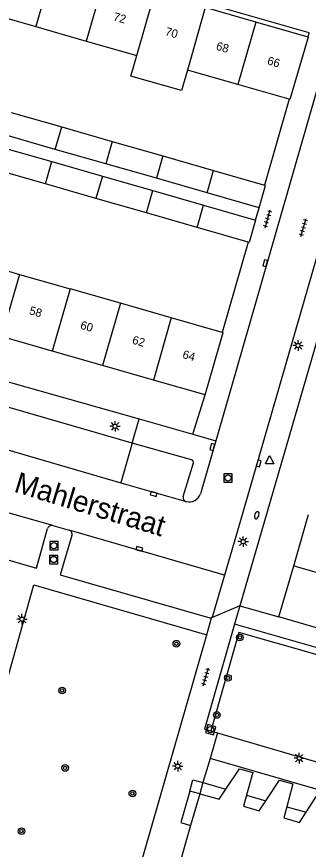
# Model space of a CAD drawing. Extents: x 132999 to 136000, y 398499 to 400501.
# Drawn here: x 133900.4 to 133935.4, y 399953.4 to 400053.2 of the extents above; entities that cross this region are included whole.
import ezdxf

# ---------------------------------------------------------------- set-up
doc = ezdxf.new("R2010")
doc.units = 0
for name, color, linetype in [('gg-afsc-muur', 7, 'Continuous'), ('gg-anno-huisnummerreeks BGT', 7, 'Continuous'), ('gg-anno-openbare ruimte label', 7, 'Continuous'), ('gg-bbg-bijgebouw', 7, 'Continuous'), ('gg-bbg-gedigitaliseerde bebouwing', 7, 'Continuous'), ('gg-bbg-gedigitaliseerde bijgebouw', 7, 'Continuous'), ('gg-bbg-hoofdgebouw', 7, 'Continuous'), ('gg-bbg-onder overbouw', 7, 'Continuous'), ('gg-bbg-pand overbouw', 7, 'Continuous'), ('gg-bbg-toegangstrap', 7, 'Continuous'), ('gg-bbg-tussenscheiding', 7, 'Continuous'), ('gg-knt-verharding', 7, 'Continuous'), ('gg-knt-verharding nz', 7, 'Continuous'), ('gg-knt-verharding onder overbouw', 7, 'Continuous'), ('gt-grn-groengrens', 7, 'Continuous'), ('gt-grn-weggrens', 7, 'Continuous'), ('gt-symb-boom', 7, 'Continuous'), ('gt-symb-brandkraan', 7, 'Continuous'), ('gt-symb-kolk', 7, 'Continuous'), ('gt-symb-lichtmast', 7, 'Continuous'), ('gt-symb-rioolschacht', 7, 'Continuous'), ('gt-symb-tegel verharding', 7, 'Continuous'), ('gt-symb-waterafsluiter', 7, 'Continuous')]:
    doc.layers.add(name, color=color, linetype=linetype)

# ---------------------------------------------------------------- blocks, each defined once
blk = doc.blocks.new('gt0-RS')
at = {"layer": 'gt-symb-rioolschacht'}
blk.add_lwpolyline([(-0.5, -0.5), (0.5, -0.5), (0.5, 0.5), (-0.5, 0.5)], close=True, dxfattribs=at)
blk.add_circle((0, 0), 0.375, dxfattribs=at)
blk = doc.blocks.new('gt0-KOLK')
at = {"layer": 'gt-symb-kolk'}
blk.add_lwpolyline([(0, 0), (0.375, 0), (0.375, 0.4), (-0.375, 0.4), (-0.375, 0), (0, 0)], dxfattribs=at)
blk = doc.blocks.new('gt0-WAFSL')
at = {"layer": 'gt-symb-waterafsluiter'}
for p, q in [((-0.5, -0.333), (0, 0.667)), ((0, 0.667), (0.5, -0.333)), ((0.5, -0.333), (-0.5, -0.333))]:
    blk.add_line(p, q, dxfattribs=at)
blk = doc.blocks.new('gt0-LMAST')
at = {"layer": 'gt-symb-lichtmast'}
for p, q in [((-0.182, 0.173), (-0.447, 0.438)), ((-0.005, 0.246), (-0.005, 0.621)), ((0.172, 0.173), (0.437, 0.438)), ((-0.255, -0.004), (-0.63, -0.004)), ((-0.182, -0.181), (-0.447, -0.446)), ((-0.005, -0.254), (-0.005, -0.629)), ((0.437, -0.446), (0.172, -0.181)), ((0.245, -0.004), (0.62, -0.004))]:
    blk.add_line(p, q, dxfattribs=at)
blk.add_circle((-0.005, -0.004), 0.25, dxfattribs=at)
blk = doc.blocks.new('gt0-TEG1')
at = {"layer": 'gt-symb-tegel verharding'}
for p, q in [((-1.125, 0), (1.125, 0)), ((-0.9, -0.25), (-0.9, 0.25)), ((-0.45, -0.25), (-0.45, 0.25)), ((0, -0.25), (0, 0.25)), ((0.45, -0.25), (0.45, 0.25)), ((0.9, -0.25), (0.9, 0.25))]:
    blk.add_line(p, q, dxfattribs=at)
blk = doc.blocks.new('gt0-BOOM')
at = {"layer": 'gt-symb-boom'}
for radius in [0.4, 0.2]:
    blk.add_circle((0, 0), radius, dxfattribs=at)
blk = doc.blocks.new('gt0-BR')
at = {"layer": 'gt-symb-brandkraan'}
for centre, radius, start, end in [((-0.244, 0), 0.206, 107.56694, 252.43307), ((0.599, -2.664), 3, 106.89205, 107.56694), ((0, -0.691), 0.938, 73.10799, 106.89205), ((-0.599, -2.664), 3, 72.43309, 73.10799), ((0.244, 0), 0.206, 287.56695, 72.43309), ((0.599, 2.664), 3, 252.43307, 253.10797), ((0, 0.691), 0.938, 253.10797, 286.89206), ((-0.599, 2.664), 3, 286.89206, 287.56695)]:
    blk.add_arc(centre, radius, start, end, dxfattribs=at)

msp = doc.modelspace()

# ---------------------------------------------------------------- linework, layer by layer
at = {"layer": 'gg-afsc-muur'}
for p, q in [((133933.073, 400043.317), (133930.133, 400033.017)), ((133928.183, 400026.177), (133925.063, 400015.357))]:
    msp.add_line(p, q, dxfattribs=at)
at = {"layer": 'gg-bbg-bijgebouw'}
for p, q in [((133929.49, 400030.3), (133930.23, 400032.99)), ((133930.23, 400032.99), (133930.133, 400033.017)), ((133929.06, 400028.83), (133928.28, 400026.15)), ((133928.28, 400026.15), (133928.183, 400026.177))]:
    msp.add_line(p, q, dxfattribs=at)
at = {"layer": 'gg-bbg-gedigitaliseerde bebouwing'}
for p, q in [((133896.668, 400053.76), (133902.723, 400052.023)), ((133902.723, 400052.023), (133908.779, 400050.286)), ((133908.779, 400050.286), (133914.834, 400048.549)), ((133926.951, 400045.073), (133920.891, 400046.811)), ((133933.073, 400043.317), (133926.951, 400045.073)), ((133894.714, 400024.058), (133900.772, 400022.322)), ((133900.772, 400022.322), (133906.827, 400020.586)), ((133912.883, 400018.85), (133906.827, 400020.586)), ((133918.961, 400017.106), (133912.883, 400018.85)), ((133925.063, 400015.357), (133918.961, 400017.106))]:
    msp.add_line(p, q, dxfattribs=at)
msp.add_lwpolyline([(133920.891, 400046.811), (133920.188, 400044.356), (133914.13, 400046.09), (133914.834, 400048.549)], dxfattribs=at)
at = {"layer": 'gg-bbg-gedigitaliseerde bijgebouw'}
for p, q in [((133899.778, 400041.737), (133905.833, 400039.998)), ((133905.833, 400039.998), (133911.888, 400038.258)), ((133905.063, 400037.307), (133899.007, 400039.044)), ((133911.888, 400038.258), (133917.943, 400036.519)), ((133898.587, 400037.578), (133904.642, 400035.84)), ((133911.118, 400035.57), (133905.063, 400037.307)), ((133917.943, 400036.519), (133924.01, 400034.776)), ((133904.642, 400035.84), (133910.697, 400034.102)), ((133917.174, 400033.833), (133911.118, 400035.57)), ((133903.874, 400033.155), (133897.819, 400034.893)), ((133910.697, 400034.102), (133916.753, 400032.363)), ((133924.01, 400034.776), (133930.133, 400033.017)), ((133909.929, 400031.417), (133903.874, 400033.155)), ((133923.243, 400032.092), (133917.174, 400033.833)), ((133916.753, 400032.363), (133922.823, 400030.62)), ((133915.985, 400029.679), (133909.929, 400031.417)), ((133929.49, 400030.3), (133923.243, 400032.092)), ((133922.823, 400030.62), (133929.06, 400028.83)), ((133922.056, 400027.936), (133915.985, 400029.679)), ((133928.183, 400026.177), (133922.056, 400027.936))]:
    msp.add_line(p, q, dxfattribs=at)
at = {"layer": 'gg-bbg-hoofdgebouw'}
for p, q in [((133929.089, 400052.56), (133923.034, 400054.295)), ((133935.37, 400050.76), (133929.089, 400052.56)), ((133935.37, 400050.76), (133933.17, 400043.29)), ((133933.17, 400043.29), (133933.073, 400043.317)), ((133923, 400007.87), (133925.16, 400015.33)), ((133925.16, 400015.33), (133925.063, 400015.357)), ((133904.689, 400013.115), (133898.633, 400014.85)), ((133910.733, 400011.384), (133904.689, 400013.115)), ((133916.811, 400009.643), (133910.733, 400011.384)), ((133923, 400007.87), (133916.811, 400009.643)), ((133933.626, 399987.395), (133935.391, 399993.534)), ((133931.86, 399981.25), (133933.626, 399987.395)), ((133939.29, 399979.1), (133931.86, 399981.25)), ((133922.36, 399960.05), (133921.272, 399956.258)), ((133921.272, 399956.258), (133919.12, 399948.76))]:
    msp.add_line(p, q, dxfattribs=at)
for points in [[(133925.483, 399960.599), (133927.12, 399963.059), (133928.734, 399962.616), (133927.977, 399959.881)], [(133930.28, 399959.217), (133931.91, 399961.698), (133933.526, 399961.241), (133932.791, 399958.494)], [(133935.102, 399957.828), (133936.721, 399960.309), (133938.327, 399959.845), (133937.566, 399957.118)]]:
    msp.add_lwpolyline(points, dxfattribs=at)
at = {"layer": 'gg-bbg-onder overbouw'}
for points in [[(133922.36, 399960.05), (133924.676, 399959.386), (133925.483, 399960.599)], [(133927.977, 399959.881), (133927.608, 399958.545), (133929.485, 399958.008), (133930.28, 399959.217)], [(133932.791, 399958.494), (133932.434, 399957.162), (133934.316, 399956.623), (133935.102, 399957.828)]]:
    msp.add_lwpolyline(points, dxfattribs=at)
at = {"layer": 'gg-bbg-pand overbouw'}
for p, q in [((133922.754, 399961.386), (133925.483, 399960.599)), ((133922.36, 399960.05), (133921.175, 399960.382)), ((133927.977, 399959.881), (133930.28, 399959.217)), ((133932.791, 399958.494), (133935.102, 399957.828))]:
    msp.add_line(p, q, dxfattribs=at)
msp.add_lwpolyline([(133921.175, 399960.382), (133921.553, 399961.732), (133922.754, 399961.386)], dxfattribs=at)
at = {"layer": 'gg-bbg-toegangstrap'}
msp.add_lwpolyline([(133921.175, 399960.382), (133920.112, 399956.591), (133921.272, 399956.258)], dxfattribs=at)
at = {"layer": 'gg-bbg-tussenscheiding'}
for p, q in [((133904.864, 400059.502), (133902.723, 400052.023)), ((133910.921, 400057.766), (133908.779, 400050.286)), ((133914.834, 400048.549), (133916.978, 400056.03)), ((133923.034, 400054.295), (133920.891, 400046.811)), ((133929.089, 400052.56), (133926.951, 400045.073)), ((133905.063, 400037.307), (133905.833, 400039.998)), ((133911.888, 400038.258), (133911.118, 400035.57)), ((133917.943, 400036.519), (133917.174, 400033.833)), ((133903.874, 400033.155), (133904.642, 400035.84)), ((133910.697, 400034.102), (133909.929, 400031.417)), ((133923.243, 400032.092), (133924.01, 400034.776)), ((133915.985, 400029.679), (133916.753, 400032.363)), ((133922.056, 400027.936), (133922.823, 400030.62)), ((133900.772, 400022.322), (133898.633, 400014.85)), ((133906.827, 400020.586), (133904.689, 400013.115)), ((133912.883, 400018.85), (133910.733, 400011.384)), ((133918.961, 400017.106), (133916.811, 400009.643)), ((133933.626, 399987.395), (133941.068, 399985.268))]:
    msp.add_line(p, q, dxfattribs=at)
at = {"layer": 'gg-knt-verharding'}
for p, q in [((133935.47, 400051.28), (133874.61, 400068.73)), ((133935.37, 400050.76), (133935.47, 400051.28)), ((133937.552, 400048.442), (133924.489, 400003.051)), ((133942.86, 400046.902), (133927.172, 399992.54)), ((133944.751, 400043.19), (133927.17, 399982.59)), ((133888.869, 400012.409), (133915.108, 400004.981)), ((133914.29, 400002.091), (133887.975, 400009.687)), ((133921.54, 400003.16), (133923, 400007.87)), ((133915.108, 400004.981), (133921.54, 400003.16)), ((133924.289, 400002.362), (133922.448, 399996.023)), ((133924.489, 400003.051), (133924.289, 400002.362)), ((133883.397, 399992.693), (133901.028, 399987.623)), ((133904.782, 399992.214), (133906.711, 399991.636)), ((133927.172, 399992.54), (133925.346, 399986.251)), ((133893.446, 399953.238), (133902.506, 399985.1)), ((133902.506, 399985.1), (133923.208, 399979.115)), ((133927.17, 399982.59), (133931.86, 399981.25)), ((133974.55, 399966.57), (133926.55, 399980.39)), ((133911.779, 399939.417), (133923.208, 399979.115)), ((133923.682, 399967.577), (133924.498, 399967.339)), ((133924.498, 399967.339), (133970.89, 399953.82)), ((133923.61, 399964.29), (133922.754, 399961.386)), ((133969.9, 399950.87), (133923.61, 399964.29))]:
    msp.add_line(p, q, dxfattribs=at)
for points in [[(133920.402, 399995.681), (133921.617, 399999.707), (133921.569, 399999.946), (133921.393, 400000.076), (133914.29, 400002.091)], [(133901.028, 399987.623), (133902.796, 399987.115), (133904.14, 399991.863)], [(133907.049, 399991.013), (133905.664, 399986.307), (133923.558, 399981.123)], [(133925.346, 399986.251), (133923.917, 399981.331), (133923.866, 399981.244), (133923.773, 399981.159)], [(133926.55, 399980.39), (133922.95, 399967.79), (133923.682, 399967.577)]]:
    msp.add_lwpolyline(points, dxfattribs=at)
for centre, radius, start, end in [((133920.885, 399995.55), 0.501, 164.87498, 214.76362), ((133920.888, 399995.551), 0.503, 214.68527, 252.69423), ((133921.07, 399996.604), 1.569, 257.76738, 296.64598), ((133921.082, 399996.458), 1.434, 298.876, 342.35543), ((133904.662, 399991.676), 0.551, 77.41152, 122.49442), ((133904.659, 399991.672), 0.553, 121.98101, 159.80025), ((133906.561, 399991.15), 0.509, 32.1726, 72.78917), ((133906.557, 399991.151), 0.511, 344.2936, 31.88796), ((133923.613, 399981.458), 0.339, 260.74688, 298.26418)]:
    msp.add_arc(centre, radius, start, end, dxfattribs=at)
at = {"layer": 'gg-knt-verharding nz'}
for p, q in [((133886.611, 400004.97), (133912.912, 399997.345)), ((133904.782, 399992.214), (133884.617, 399997.946)), ((133912.912, 399997.345), (133920.738, 399995.071)), ((133925.346, 399986.251), (133906.711, 399991.636))]:
    msp.add_line(p, q, dxfattribs=at)
at = {"layer": 'gg-knt-verharding onder overbouw'}
msp.add_line((133922.754, 399961.386), (133922.36, 399960.05), dxfattribs=at)
at = {"layer": 'gt-grn-groengrens'}
msp.add_lwpolyline([(133974.368, 399965.936), (133973.65, 399966.114), (133927.048, 399979.382), (133923.682, 399967.577)], dxfattribs=at)
at = {"layer": 'gt-grn-weggrens'}
for p, q in [((133929.06, 400028.83), (133929.49, 400030.3)), ((133914.29, 400002.091), (133915.108, 400004.981)), ((133921.54, 400003.16), (133924.289, 400002.362)), ((133914.29, 400002.091), (133912.912, 399997.345)), ((133927.17, 399982.59), (133923.773, 399981.159)), ((133927.17, 399982.59), (133926.55, 399980.39)), ((133923.208, 399979.115), (133923.773, 399981.159)), ((133924.498, 399967.339), (133923.61, 399964.29))]:
    msp.add_line(p, q, dxfattribs=at)

# ---------------------------------------------------------------- block references
at = {"layer": 'gt-symb-boom'}
for p in [(133927.182, 399978.794), (133919.57, 399978.043), (133925.753, 399973.947), (133905.879, 399972.44), (133924.421, 399969.496), (133906.24, 399963.144), (133914.299, 399960.091), (133901.008, 399955.576)]:
    msp.add_blockref('gt0-BOOM', p, dxfattribs=at)
at = {"layer": 'gt-symb-brandkraan', "rotation": 70.96692019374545}
msp.add_blockref('gt0-BR', (133929.199, 399993.44), dxfattribs=at)
at = {"layer": 'gt-symb-kolk'}
for p, rotation in [((133930.402, 400023.603), 74.15691788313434), ((133924.065, 400001.579), 73.92082762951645), ((133929.246, 399999.726), -106.09946411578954), ((133916.801, 399995.795), -16.369957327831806), ((133915.072, 399989.22), -15.37119359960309)]:
    msp.add_blockref('gt0-KOLK', p, dxfattribs=dict(at, rotation=rotation))
at = {"layer": 'gt-symb-lichtmast'}
for p in [(133934.155, 400013.794), (133912.228, 400004.105), (133927.574, 399990.278), (133901.076, 399980.984), (133934.299, 399964.326), (133919.738, 399963.363)]:
    msp.add_blockref('gt0-LMAST', p, dxfattribs=at)
at = {"layer": 'gt-symb-rioolschacht'}
for p in [(133925.741, 399997.899), (133904.889, 399989.805), (133904.875, 399988.132)]:
    msp.add_blockref('gt0-RS', p, dxfattribs=at)
at = {"layer": 'gt-symb-rioolschacht', "rotation": 163.86579540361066}
msp.add_blockref('gt0-RS', (133923.663, 399967.738), dxfattribs=at)
at = {"layer": 'gt-symb-tegel verharding'}
for p, rotation in [((133930.505, 400028.967), 73.86579540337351), ((133934.797, 400027.925), 73.92082762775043), ((133923.101, 399974.057), 73.97589034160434)]:
    msp.add_blockref('gt0-TEG1', p, dxfattribs=dict(at, rotation=rotation))
at = {"layer": 'gt-symb-waterafsluiter'}
msp.add_blockref('gt0-WAFSL', (133930.738, 399999.921), dxfattribs=at)

# ---------------------------------------------------------------- texts
at = {"layer": 'gg-anno-huisnummerreeks BGT'}
for s, p in [('72', (133911.941, 400052.792)), ('70', (133918.149, 400051.013)), ('68', (133924.255, 400049.264)), ('66', (133930.381, 400047.508)), ('58', (133901.865, 400017.564)), ('60', (133907.984, 400015.812)), ('62', (133914.203, 400014.03)), ('64', (133920.223, 400012.306))]:
    msp.add_text(s, height=1, rotation=344, dxfattribs=at).set_placement(p)
at = {"layer": 'gg-anno-openbare ruimte label'}
msp.add_text('Mahlerstraat', height=2.5, rotation=343.1, dxfattribs=at).set_placement((133899.99, 399996.28))

doc.saveas('drawing.dxf')
